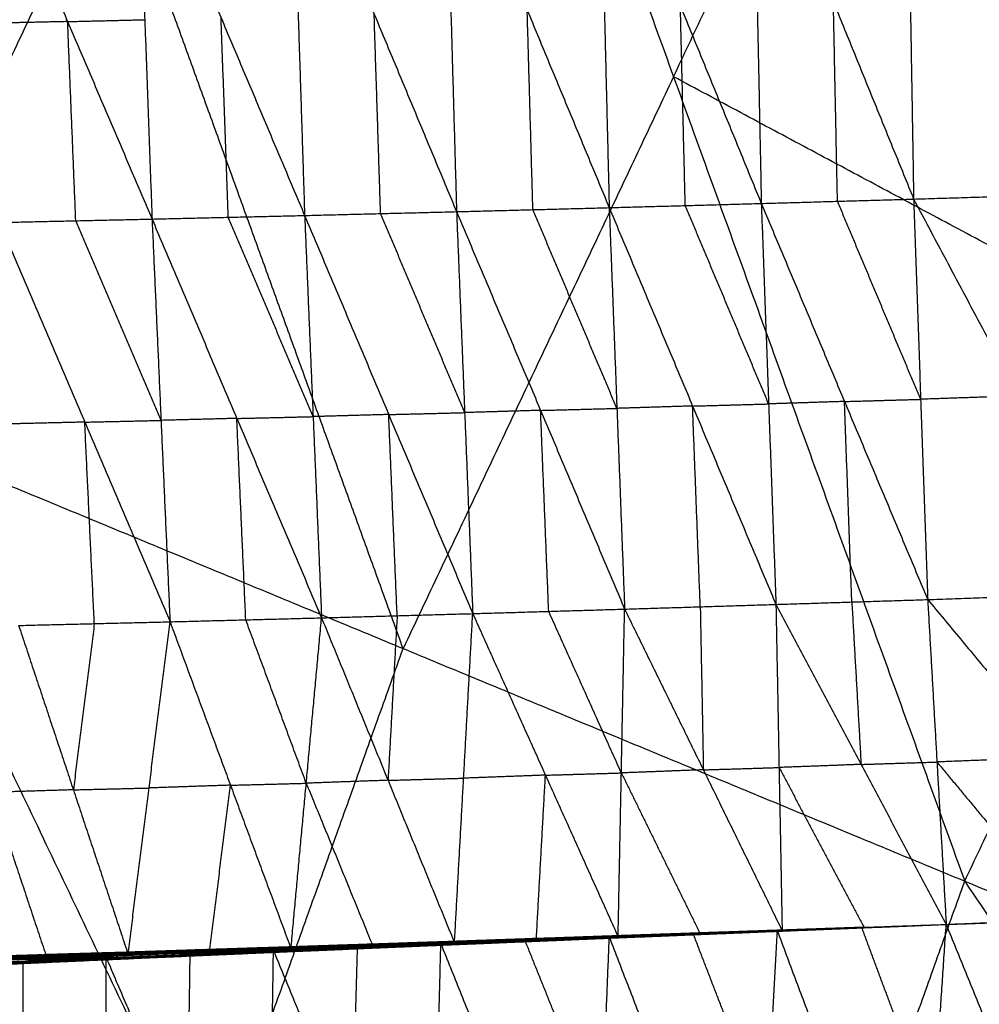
# Model space of a CAD drawing. Header units: millimetres. Extents: x -106 to 110, y -96 to 120.
# Tile 265 of 656: x -65.9 to -60.36, y 37.03 to 42.72. Entities that reach past the tile are written whole.
import ezdxf

# ---------------------------------------------------------------- set-up
doc = ezdxf.new("R2010")
doc.units = ezdxf.units.MM
doc.header["$MEASUREMENT"] = 0
doc.layers.add('Default', color=7, linetype='Continuous', true_color=0x000000)

msp = doc.modelspace()

# ---------------------------------------------------------------- linework, layer by layer
at = {"layer": 'Default'}
for points in [[(-66.9245, 40.4299, 4.6759), (-65.3635, 43.7304, 4.6759), (-63.8025, 47.0309, 4.6759)], [(-63.8025, 47.0309, 4.6759), (-62.1213, 42.3874, 4.4319), (-60.4401, 37.744, 4.1879)], [(-62.1213, 42.3874, 4.4319), (-61.4144, 43.882, 4.4319), (-60.7075, 45.3766, 4.4319)], [(-61.6619, 43.9589, -2.1747), (-61.6381, 42.8075, -1.992), (-61.6144, 41.6561, -1.8092)], [(-61.6619, 43.9589, -2.1747), (-61.1984, 42.8201, -2.0229), (-60.735, 41.6813, -1.8712)], [(-60.7739, 43.9833, -2.2419), (-60.7544, 42.8323, -2.0565), (-60.735, 41.6813, -1.8712)], [(-60.7739, 43.9833, -2.2419), (-60.2031, 42.8495, -2.0936), (-59.6323, 41.7157, -1.9454)], [(-64.3252, 43.8893, -1.9438), (-64.288, 42.738, -1.7682), (-64.2509, 41.5867, -1.5926)], [(-64.3252, 43.8893, -1.9438), (-63.8495, 42.749, -1.8077), (-63.3737, 41.6086, -1.6716)], [(-63.4393, 43.9118, -2.0276), (-63.4065, 42.7602, -1.8496), (-63.3737, 41.6086, -1.6716)], [(-63.4393, 43.9118, -2.0276), (-62.9659, 42.7718, -1.8855), (-62.4925, 41.6318, -1.7435)], [(-62.549, 43.9351, -2.1041), (-62.5208, 42.7834, -1.9238), (-62.4925, 41.6318, -1.7435)], [(-62.549, 43.9351, -2.1041), (-62.0817, 42.7956, -1.9567), (-61.6144, 41.6561, -1.8092)], [(-66.1061, 43.8455, -1.7434), (-65.619, 42.7058, -1.6236), (-65.1319, 41.5661, -1.5037)], [(-65.2158, 43.8674, -1.8496), (-65.1738, 42.7168, -1.6767), (-65.1319, 41.5661, -1.5037)], [(-65.2158, 43.8674, -1.8496), (-64.7333, 42.7271, -1.7211), (-64.2509, 41.5867, -1.5926)], [(-63.6823, 39.087, 4.4319), (-64.5229, 41.4087, 4.5539), (-65.3635, 43.7304, 4.6759)], [(-60.4401, 37.744, 4.1879), (-59.0263, 40.7331, 4.1879), (-57.6126, 43.7223, 4.1879)], [(-61.1747, 41.6687, -1.8402), (-61.1865, 42.2444, -1.9316), (-61.1984, 42.8201, -2.0229)], [(-63.8123, 41.5977, -1.6321), (-63.8309, 42.1733, -1.7199), (-63.8495, 42.749, -1.8077)], [(-62.9331, 41.6202, -1.7075), (-62.9495, 42.196, -1.7965), (-62.9659, 42.7718, -1.8855)], [(-62.0534, 41.6439, -1.7763), (-62.0676, 42.2198, -1.8665), (-62.0817, 42.7956, -1.9567)], [(-65.619, 42.7058, -1.6236), (-65.8391, 42.7008, -1.5986), (-66.0593, 42.6959, -1.5736)], [(-65.619, 42.7058, -1.6236), (-65.3964, 42.7113, -1.6501), (-65.1738, 42.7168, -1.6767)], [(-65.5721, 41.5562, -1.4537), (-65.5956, 42.131, -1.5386), (-65.619, 42.7058, -1.6236)], [(-64.6914, 41.5764, -1.5481), (-64.7123, 42.1517, -1.6346), (-64.7333, 42.7271, -1.7211)], [(-62.1213, 42.3874, 4.4319), (-62.9018, 40.7372, 4.4319), (-63.6823, 39.087, 4.4319)], [(-59.0263, 40.7331, 4.1879), (-60.5738, 41.5603, 4.3099), (-62.1213, 42.3874, 4.4319)], [(-61.6144, 41.6561, -1.8092), (-61.1747, 41.6687, -1.8402), (-60.735, 41.6813, -1.8712)], [(-60.6945, 40.5254, -1.3774), (-60.9346, 41.097, -1.6088), (-61.1747, 41.6687, -1.8402)], [(-60.735, 41.6813, -1.8712), (-60.1836, 41.6985, -1.9083), (-59.6323, 41.7157, -1.9454)], [(-60.735, 41.6813, -1.8712), (-60.6945, 40.5254, -1.3774), (-60.654, 39.3695, -0.8837)], [(-60.735, 41.6813, -1.8712), (-60.1299, 40.5449, -1.4123), (-59.5249, 39.4086, -0.9535)], [(-64.2509, 41.5867, -1.5926), (-63.8123, 41.5977, -1.6321), (-63.3737, 41.6086, -1.6716)], [(-63.3737, 41.6086, -1.6716), (-62.9331, 41.6202, -1.7075), (-62.4925, 41.6318, -1.7435)], [(-63.3737, 41.6086, -1.6716), (-63.327, 40.4485, -1.1819), (-63.2803, 39.2884, -0.6922)], [(-63.3737, 41.6086, -1.6716), (-62.8887, 40.4615, -1.2167), (-62.4036, 39.3144, -0.7618)], [(-62.4481, 40.4731, -1.2526), (-62.6906, 41.0467, -1.4801), (-62.9331, 41.6202, -1.7075)], [(-62.4925, 41.6318, -1.7435), (-62.0534, 41.6439, -1.7763), (-61.6144, 41.6561, -1.8092)], [(-62.4925, 41.6318, -1.7435), (-62.4481, 40.4731, -1.2526), (-62.4036, 39.3144, -0.7618)], [(-62.4925, 41.6318, -1.7435), (-62.0112, 40.4866, -1.2843), (-61.53, 39.3415, -0.8251)], [(-61.5722, 40.4988, -1.3172), (-61.8128, 41.0714, -1.5468), (-62.0534, 41.6439, -1.7763)], [(-61.6144, 41.6561, -1.8092), (-61.5722, 40.4988, -1.3172), (-61.53, 39.3415, -0.8251)], [(-61.6144, 41.6561, -1.8092), (-61.1342, 40.5128, -1.3465), (-60.654, 39.3695, -0.8837)], [(-66.0124, 41.5463, -1.4037), (-65.5721, 41.5562, -1.4537), (-65.1319, 41.5661, -1.5037)], [(-65.08, 40.4037, -1.0172), (-65.3261, 40.9799, -1.2355), (-65.5721, 41.5562, -1.4537)], [(-65.1319, 41.5661, -1.5037), (-64.6914, 41.5764, -1.5481), (-64.2509, 41.5867, -1.5926)], [(-65.1319, 41.5661, -1.5037), (-65.08, 40.4037, -1.0172), (-65.0281, 39.2412, -0.5307)], [(-65.1319, 41.5661, -1.5037), (-64.6425, 40.4151, -1.0597), (-64.1531, 39.264, -0.6158)], [(-64.202, 40.4254, -1.1042), (-64.4467, 41.0009, -1.3262), (-64.6914, 41.5764, -1.5481)], [(-64.2509, 41.5867, -1.5926), (-64.202, 40.4254, -1.1042), (-64.1531, 39.264, -0.6158)], [(-64.2509, 41.5867, -1.5926), (-63.7656, 40.4376, -1.1424), (-63.2803, 39.2884, -0.6922)], [(-63.327, 40.4485, -1.1819), (-63.5696, 41.0231, -1.407), (-63.8123, 41.5977, -1.6321)], [(-66.0124, 41.5463, -1.4037), (-65.5203, 40.3938, -0.9672), (-65.0281, 39.2412, -0.5307)], [(-61.1342, 40.5128, -1.3465), (-60.9143, 40.5191, -1.3619), (-60.6945, 40.5254, -1.3774)], [(-60.1299, 40.5449, -1.4123), (-60.4122, 40.5352, -1.3949), (-60.6945, 40.5254, -1.3774)], [(-62.8887, 40.4615, -1.2167), (-62.6684, 40.4673, -1.2347), (-62.4481, 40.4731, -1.2526)], [(-62.0112, 40.4866, -1.2843), (-62.2297, 40.4799, -1.2684), (-62.4481, 40.4731, -1.2526)], [(-62.0112, 40.4866, -1.2843), (-61.7917, 40.4927, -1.3007), (-61.5722, 40.4988, -1.3172)], [(-61.9668, 39.3279, -0.7934), (-61.989, 39.9073, -1.0388), (-62.0112, 40.4866, -1.2843)], [(-61.1342, 40.5128, -1.3465), (-61.3532, 40.5058, -1.3318), (-61.5722, 40.4988, -1.3172)], [(-61.092, 39.3555, -0.8544), (-61.1131, 39.9341, -1.1004), (-61.1342, 40.5128, -1.3465)], [(-66.9245, 40.4299, 4.6759), (-64.7963, 35.9736, 4.4319), (-62.668, 31.5173, 4.1879)], [(-66.9245, 40.4299, 4.6759), (-63.6823, 39.087, 4.4319), (-60.4401, 37.744, 4.1879)], [(-64.6425, 40.4151, -1.0597), (-64.8612, 40.4094, -1.0385), (-65.08, 40.4037, -1.0172)], [(-64.6425, 40.4151, -1.0597), (-64.4222, 40.4202, -1.082), (-64.202, 40.4254, -1.1042)], [(-64.5906, 39.2526, -0.5732), (-64.6166, 39.8338, -0.8165), (-64.6425, 40.4151, -1.0597)], [(-63.7656, 40.4376, -1.1424), (-63.9838, 40.4315, -1.1233), (-64.202, 40.4254, -1.1042)], [(-63.7656, 40.4376, -1.1424), (-63.5463, 40.443, -1.1622), (-63.327, 40.4485, -1.1819)], [(-63.7167, 39.2762, -0.654), (-63.7411, 39.8569, -0.8982), (-63.7656, 40.4376, -1.1424)], [(-62.8887, 40.4615, -1.2167), (-63.1078, 40.455, -1.1993), (-63.327, 40.4485, -1.1819)], [(-62.8419, 39.3014, -0.727), (-62.8653, 39.8815, -0.9719), (-62.8887, 40.4615, -1.2167)], [(-65.5203, 40.3938, -0.9672), (-65.7387, 40.3885, -0.9436), (-65.9571, 40.3832, -0.9199)], [(-65.5203, 40.3938, -0.9672), (-65.3001, 40.3987, -0.9922), (-65.08, 40.4037, -1.0172)], [(-65.465, 39.2306, -0.4835), (-65.4926, 39.8122, -0.7253), (-65.5203, 40.3938, -0.9672)], [(-60.654, 39.3695, -0.8837), (-60.0894, 39.389, -0.9186), (-59.5249, 39.4086, -0.9535)], [(-62.4036, 39.3144, -0.7618), (-61.9668, 39.3279, -0.7934), (-61.53, 39.3415, -0.8251)], [(-61.53, 39.3415, -0.8251), (-61.092, 39.3555, -0.8544), (-60.654, 39.3695, -0.8837)], [(-61.53, 39.3415, -0.8251), (-61.5121, 38.4, -0.0768), (-61.4942, 37.4586, 0.6714)], [(-61.53, 39.3415, -0.8251), (-61.0385, 38.4178, -0.1078), (-60.547, 37.4941, 0.6095)], [(-61.092, 39.3555, -0.8544), (-61.0652, 38.8866, -0.4811), (-61.0385, 38.4178, -0.1078)], [(-60.654, 39.3695, -0.8837), (-60.6005, 38.4318, -0.1371), (-60.547, 37.4941, 0.6095)], [(-60.654, 39.3695, -0.8837), (-59.8972, 38.4594, -0.1772), (-59.1404, 37.5494, 0.5292)], [(-64.1531, 39.264, -0.6158), (-63.7167, 39.2762, -0.654), (-63.2803, 39.2884, -0.6922)], [(-63.7167, 39.2762, -0.654), (-63.743, 38.8012, -0.2774), (-63.7694, 38.3261, 0.0992)], [(-63.3856, 37.3882, 0.8141), (-63.333, 38.3383, 0.0609), (-63.2803, 39.2884, -0.6922)], [(-63.2803, 39.2884, -0.6922), (-62.8419, 39.3014, -0.727), (-62.4036, 39.3144, -0.7618)], [(-63.2803, 39.2884, -0.6922), (-62.8607, 38.3558, 0.0236), (-62.4411, 37.4231, 0.7394)], [(-62.4224, 38.3687, -0.0112), (-62.6322, 38.8351, -0.3691), (-62.8419, 39.3014, -0.727)], [(-62.4411, 37.4231, 0.7394), (-62.4224, 38.3687, -0.0112), (-62.4036, 39.3144, -0.7618)], [(-62.4036, 39.3144, -0.7618), (-61.9489, 38.3865, -0.0452), (-61.4942, 37.4586, 0.6714)], [(-61.9668, 39.3279, -0.7934), (-61.9579, 38.8572, -0.4193), (-61.9489, 38.3865, -0.0452)], [(-65.9019, 39.22, -0.4362), (-65.465, 39.2306, -0.4835), (-65.0281, 39.2412, -0.5307)], [(-65.9019, 39.22, -0.4362), (-65.586, 38.2712, 0.2746), (-65.2701, 37.3224, 0.9855)], [(-65.465, 39.2306, -0.4835), (-65.5255, 38.7509, -0.1044), (-65.586, 38.2712, 0.2746)], [(-65.2701, 37.3224, 0.9855), (-65.1491, 38.2818, 0.2274), (-65.0281, 39.2412, -0.5307)], [(-65.0281, 39.2412, -0.5307), (-64.5906, 39.2526, -0.5732), (-64.1531, 39.264, -0.6158)], [(-65.0281, 39.2412, -0.5307), (-64.679, 38.2978, 0.1827), (-64.3298, 37.3545, 0.8961)], [(-64.2415, 38.3092, 0.1401), (-64.416, 38.7809, -0.2165), (-64.5906, 39.2526, -0.5732)], [(-64.3298, 37.3545, 0.8961), (-64.2415, 38.3092, 0.1401), (-64.1531, 39.264, -0.6158)], [(-64.1531, 39.264, -0.6158), (-63.7694, 38.3261, 0.0992), (-63.3856, 37.3882, 0.8141)], [(-64.7963, 35.9736, 4.4319), (-64.2393, 37.5303, 4.4319), (-63.6823, 39.087, 4.4319)], [(-61.0385, 38.4178, -0.1078), (-60.8195, 38.4248, -0.1224), (-60.6005, 38.4318, -0.1371)], [(-59.8972, 38.4594, -0.1772), (-60.2488, 38.4456, -0.1572), (-60.6005, 38.4318, -0.1371)], [(-60.6005, 38.4318, -0.1371), (-60.2221, 37.9768, 0.2161), (-59.8437, 37.5217, 0.5694)], [(-62.8607, 38.3558, 0.0236), (-62.6415, 38.3622, 0.0062), (-62.4224, 38.3687, -0.0112)], [(-61.9489, 38.3865, -0.0452), (-62.1856, 38.3776, -0.0282), (-62.4224, 38.3687, -0.0112)], [(-62.4224, 38.3687, -0.0112), (-62.195, 37.9048, 0.3471), (-61.9677, 37.4408, 0.7054)], [(-61.9489, 38.3865, -0.0452), (-61.7305, 38.3932, -0.061), (-61.5121, 38.4, -0.0768)], [(-61.0385, 38.4178, -0.1078), (-61.2753, 38.4089, -0.0923), (-61.5121, 38.4, -0.0768)], [(-61.5121, 38.4, -0.0768), (-61.2663, 37.9382, 0.2818), (-61.0206, 37.4763, 0.6404)], [(-64.679, 38.2978, 0.1827), (-64.4602, 38.3035, 0.1614), (-64.2415, 38.3092, 0.1401)], [(-63.7694, 38.3261, 0.0992), (-64.0054, 38.3177, 0.1197), (-64.2415, 38.3092, 0.1401)], [(-64.2415, 38.3092, 0.1401), (-64.0496, 37.8403, 0.4976), (-63.8577, 37.3713, 0.8551)], [(-63.7694, 38.3261, 0.0992), (-63.5512, 38.3322, 0.0801), (-63.333, 38.3383, 0.0609)], [(-62.8607, 38.3558, 0.0236), (-63.0968, 38.347, 0.0423), (-63.333, 38.3383, 0.0609)], [(-62.9134, 37.4056, 0.7768), (-62.887, 37.8807, 0.4002), (-62.8607, 38.3558, 0.0236)], [(-65.586, 38.2712, 0.2746), (-65.8217, 38.2638, 0.2991), (-66.0573, 38.2563, 0.3236)], [(-66.0573, 38.2563, 0.3236), (-65.8994, 37.7819, 0.679), (-65.7415, 37.3075, 1.0344)], [(-65.586, 38.2712, 0.2746), (-65.3676, 38.2765, 0.251), (-65.1491, 38.2818, 0.2274)], [(-64.679, 38.2978, 0.1827), (-64.914, 38.2898, 0.205), (-65.1491, 38.2818, 0.2274)], [(-64.8, 37.3384, 0.9408), (-64.7395, 37.8181, 0.5617), (-64.679, 38.2978, 0.1827)], [(-62.668, 31.5173, 4.1879), (-61.5541, 34.6307, 4.1879), (-60.4401, 37.744, 4.1879)], [(-60.4401, 37.744, 4.1879), (-57.5352, 33.4115, 4.07), (-54.6303, 29.0791, 3.952)], [(-60.4401, 37.744, 4.1879), (-56.5601, 36.1368, 4.07), (-52.6801, 34.5297, 3.952)], [(-60.547, 37.4941, 0.6095), (-59.8437, 37.5217, 0.5694), (-59.1404, 37.5494, 0.5292)], [(-60.547, 37.4941, 0.6095), (-59.871, 37.5189, 0.5703), (-59.195, 37.5437, 0.5312)], [(-60.5469, 37.4944, 0.6097), (-59.8497, 37.5229, 0.5667), (-59.1525, 37.5514, 0.5237)], [(-60.5469, 37.4944, 0.6097), (-59.8554, 37.5224, 0.5633), (-59.1638, 37.5504, 0.517)], [(-60.5469, 37.4944, 0.6097), (-59.8437, 37.5219, 0.5694), (-59.1404, 37.5494, 0.5292)], [(-60.5469, 37.4944, 0.6097), (-59.8603, 37.5207, 0.5624), (-59.1737, 37.547, 0.5152)], [(-60.5469, 37.4944, 0.6097), (-59.8646, 37.5191, 0.5638), (-59.1822, 37.5438, 0.518)], [(-60.5469, 37.4944, 0.6097), (-59.871, 37.5191, 0.5704), (-59.195, 37.5437, 0.5312)], [(-60.5469, 37.4944, 0.6097), (-59.8681, 37.5185, 0.5674), (-59.1892, 37.5425, 0.525)], [(-62.516, 37.4141, 0.7366), (-62.019, 37.4358, 0.7048), (-61.5219, 37.4574, 0.673)], [(-62.4919, 37.4202, 0.743), (-62.0069, 37.4388, 0.708), (-61.5219, 37.4574, 0.673)], [(-62.4827, 37.4186, 0.7216), (-61.9989, 37.4376, 0.6895), (-61.515, 37.4566, 0.6573)], [(-62.4689, 37.424, 0.7197), (-61.9883, 37.4416, 0.6881), (-61.5077, 37.4591, 0.6564)], [(-62.4689, 37.424, 0.7197), (-61.9919, 37.4403, 0.6885), (-61.515, 37.4566, 0.6573)], [(-62.4572, 37.4284, 0.7225), (-61.9795, 37.4447, 0.6906), (-61.5018, 37.4611, 0.6587)], [(-62.4572, 37.4284, 0.7225), (-61.9824, 37.4438, 0.6895), (-61.5077, 37.4591, 0.6564)], [(-62.4478, 37.4282, 0.7308), (-61.9748, 37.4446, 0.6948), (-61.5018, 37.4611, 0.6587)], [(-62.4478, 37.4282, 0.7308), (-61.9725, 37.4445, 0.6977), (-61.4972, 37.4609, 0.6646)], [(-62.4411, 37.4231, 0.7394), (-61.9692, 37.442, 0.702), (-61.4972, 37.4609, 0.6646)], [(-62.4411, 37.4231, 0.7394), (-61.9677, 37.4408, 0.7054), (-61.4942, 37.4586, 0.6714)], [(-62.019, 37.4358, 0.7048), (-61.7731, 37.4459, 0.6875), (-61.5273, 37.456, 0.6702)], [(-61.9919, 37.4403, 0.6885), (-61.7516, 37.4491, 0.6727), (-61.5113, 37.4579, 0.6569)], [(-61.5113, 37.4579, 0.6569), (-61.7498, 37.4497, 0.6725), (-61.9883, 37.4416, 0.6881)], [(-61.9824, 37.4438, 0.6895), (-61.7436, 37.4519, 0.6735), (-61.5047, 37.4601, 0.6576)], [(-61.5047, 37.4601, 0.6576), (-61.7421, 37.4524, 0.6741), (-61.9795, 37.4447, 0.6906)], [(-61.9748, 37.4446, 0.6948), (-61.7371, 37.4528, 0.6782), (-61.4995, 37.461, 0.6617)], [(-61.4995, 37.461, 0.6617), (-61.736, 37.4528, 0.6797), (-61.9725, 37.4445, 0.6977)], [(-61.9692, 37.442, 0.702), (-61.7324, 37.4508, 0.685), (-61.4957, 37.4597, 0.668)], [(-61.6408, 35.216, -1.2978), (-61.5813, 36.3367, -0.3124), (-61.5219, 37.4574, 0.673)], [(-61.5327, 37.4545, 0.6674), (-61.0398, 37.4743, 0.6385), (-60.547, 37.4941, 0.6095)], [(-61.5327, 37.4545, 0.6674), (-61.5273, 37.456, 0.6702), (-61.5219, 37.4574, 0.673)], [(-61.035, 37.4745, 0.6352), (-61.2815, 37.4646, 0.6496), (-61.5279, 37.4547, 0.6641)], [(-61.5273, 37.456, 0.6702), (-61.2808, 37.4659, 0.6558), (-61.0344, 37.4758, 0.6413)], [(-61.0398, 37.4743, 0.6385), (-61.2835, 37.4651, 0.6543), (-61.5273, 37.456, 0.6702)], [(-61.5231, 37.4549, 0.6608), (-61.035, 37.4745, 0.6352), (-60.547, 37.4941, 0.6095)], [(-61.5231, 37.4549, 0.6608), (-61.519, 37.4557, 0.6591), (-61.515, 37.4566, 0.6573)], [(-61.5219, 37.4574, 0.673), (-61.0344, 37.4758, 0.6413), (-60.547, 37.4941, 0.6095)], [(-61.5219, 37.4574, 0.673), (-61.1095, 36.352, -0.3397), (-60.6972, 35.2466, -1.3525)], [(-61.031, 37.4753, 0.6334), (-61.275, 37.4655, 0.6462), (-61.519, 37.4557, 0.6591)], [(-61.515, 37.4566, 0.6573), (-61.031, 37.4753, 0.6334), (-60.547, 37.4941, 0.6095)], [(-61.515, 37.4566, 0.6573), (-61.5113, 37.4579, 0.6569), (-61.5077, 37.4591, 0.6564)], [(-61.0273, 37.4766, 0.633), (-61.2693, 37.4672, 0.6449), (-61.5113, 37.4579, 0.6569)], [(-61.5077, 37.4591, 0.6564), (-61.0273, 37.4766, 0.633), (-60.547, 37.4941, 0.6095)], [(-61.5077, 37.4591, 0.6564), (-61.5047, 37.4601, 0.6576), (-61.5018, 37.4611, 0.6587)], [(-61.0244, 37.4776, 0.6341), (-61.2645, 37.4688, 0.6458), (-61.5047, 37.4601, 0.6576)], [(-61.5018, 37.4611, 0.6587), (-61.0244, 37.4776, 0.6341), (-60.547, 37.4941, 0.6095)], [(-61.5018, 37.4611, 0.6587), (-61.4995, 37.461, 0.6617), (-61.4972, 37.4609, 0.6646)], [(-61.0221, 37.4775, 0.6371), (-61.2608, 37.4692, 0.6494), (-61.4995, 37.461, 0.6617)], [(-61.4972, 37.4609, 0.6646), (-61.0221, 37.4775, 0.6371), (-60.547, 37.4941, 0.6095)], [(-61.4972, 37.4609, 0.6646), (-61.4957, 37.4597, 0.668), (-61.4942, 37.4586, 0.6714)], [(-61.4957, 37.4597, 0.668), (-61.2589, 37.4686, 0.6525), (-61.0221, 37.4775, 0.6371)], [(-61.0206, 37.4763, 0.6404), (-61.2582, 37.468, 0.6542), (-61.4957, 37.4597, 0.668)], [(-61.4942, 37.4586, 0.6714), (-61.0206, 37.4763, 0.6404), (-60.547, 37.4941, 0.6095)], [(-61.0398, 37.4743, 0.6385), (-61.0374, 37.4744, 0.6368), (-61.035, 37.4745, 0.6352)], [(-61.035, 37.4745, 0.6352), (-61.033, 37.4749, 0.6343), (-61.031, 37.4753, 0.6334)], [(-60.6221, 36.3704, -0.3715), (-60.8282, 36.9231, 0.1349), (-61.0344, 37.4758, 0.6413)], [(-61.031, 37.4753, 0.6334), (-61.0292, 37.476, 0.6332), (-61.0273, 37.4766, 0.633)], [(-61.0273, 37.4766, 0.633), (-61.0258, 37.4771, 0.6335), (-61.0244, 37.4776, 0.6341)], [(-61.0244, 37.4776, 0.6341), (-61.0232, 37.4775, 0.6356), (-61.0221, 37.4775, 0.6371)], [(-60.6972, 35.2466, -1.3525), (-60.6221, 36.3704, -0.3715), (-60.547, 37.4941, 0.6095)], [(-60.547, 37.4941, 0.6095), (-60.0962, 36.3869, -0.3996), (-59.6455, 35.2797, -1.4087)], [(-63.4973, 37.3732, 0.8156), (-62.9946, 37.3967, 0.7793), (-62.4919, 37.4202, 0.743)], [(-63.4973, 37.3732, 0.8156), (-63.0067, 37.3936, 0.7761), (-62.516, 37.4141, 0.7366)], [(-63.4807, 37.3775, 0.8179), (-63.2293, 37.3893, 0.7998), (-62.978, 37.401, 0.7816)], [(-63.4705, 37.3744, 0.8045), (-62.9843, 37.3946, 0.7656), (-62.4981, 37.4148, 0.7268)], [(-63.4705, 37.3744, 0.8045), (-62.9933, 37.3942, 0.7705), (-62.516, 37.4141, 0.7366)], [(-63.4641, 37.3819, 0.8202), (-62.978, 37.401, 0.7816), (-62.4919, 37.4202, 0.743)], [(-63.4476, 37.3803, 0.7983), (-62.9652, 37.3994, 0.76), (-62.4827, 37.4186, 0.7216)], [(-63.4476, 37.3803, 0.7983), (-62.9728, 37.3975, 0.7626), (-62.4981, 37.4148, 0.7268)], [(-62.9548, 37.4037, 0.7585), (-63.196, 37.3941, 0.7777), (-63.4372, 37.3845, 0.7969)], [(-63.4269, 37.3887, 0.7955), (-62.9479, 37.4064, 0.7576), (-62.4689, 37.424, 0.7197)], [(-63.4269, 37.3887, 0.7955), (-62.9548, 37.4037, 0.7585), (-62.4827, 37.4186, 0.7216)], [(-62.9392, 37.4098, 0.7587), (-63.1787, 37.401, 0.7776), (-63.4182, 37.3922, 0.7966)], [(-63.4095, 37.3956, 0.7976), (-62.9333, 37.412, 0.7601), (-62.4572, 37.4284, 0.7225)], [(-63.4095, 37.3956, 0.7976), (-62.9392, 37.4098, 0.7587), (-62.4689, 37.424, 0.7197)], [(-62.9264, 37.412, 0.7644), (-63.1644, 37.4038, 0.7832), (-63.4025, 37.3956, 0.802)], [(-63.3956, 37.3957, 0.8063), (-62.9264, 37.412, 0.7644), (-62.4572, 37.4284, 0.7225)], [(-63.3956, 37.3957, 0.8063), (-62.9217, 37.4119, 0.7685), (-62.4478, 37.4282, 0.7308)], [(-63.3956, 37.3957, 0.8063), (-62.9183, 37.4094, 0.7729), (-62.4411, 37.4231, 0.7394)], [(-62.9134, 37.4056, 0.7768), (-63.152, 37.3988, 0.7935), (-63.3906, 37.3919, 0.8102)], [(-63.3856, 37.3882, 0.8141), (-62.9134, 37.4056, 0.7768), (-62.4411, 37.4231, 0.7394)], [(-62.9946, 37.3967, 0.7793), (-62.7493, 37.4069, 0.7595), (-62.504, 37.4171, 0.7398)], [(-62.9933, 37.3942, 0.7705), (-62.7502, 37.4043, 0.7511), (-62.5071, 37.4145, 0.7317)], [(-62.5071, 37.4145, 0.7317), (-62.7457, 37.4045, 0.7487), (-62.9843, 37.3946, 0.7656)], [(-62.5368, 36.3023, -0.2476), (-62.7574, 36.8517, 0.267), (-62.978, 37.401, 0.7816)], [(-62.9728, 37.3975, 0.7626), (-62.7316, 37.4071, 0.7434), (-62.4904, 37.4167, 0.7242)], [(-62.4904, 37.4167, 0.7242), (-62.7278, 37.4081, 0.7421), (-62.9652, 37.3994, 0.76)], [(-62.9652, 37.3994, 0.76), (-62.96, 37.4015, 0.7592), (-62.9548, 37.4037, 0.7585)], [(-62.9548, 37.4037, 0.7585), (-62.7153, 37.4125, 0.7396), (-62.4758, 37.4213, 0.7206)], [(-62.4758, 37.4213, 0.7206), (-62.7118, 37.4138, 0.7391), (-62.9479, 37.4064, 0.7576)], [(-62.9479, 37.4064, 0.7576), (-62.9435, 37.4081, 0.7581), (-62.9392, 37.4098, 0.7587)], [(-62.9392, 37.4098, 0.7587), (-62.7011, 37.418, 0.7399), (-62.463, 37.4262, 0.7211)], [(-62.463, 37.4262, 0.7211), (-62.6982, 37.4191, 0.7406), (-62.9333, 37.412, 0.7601)], [(-62.9333, 37.412, 0.7601), (-62.9298, 37.412, 0.7622), (-62.9264, 37.412, 0.7644)], [(-62.9264, 37.412, 0.7644), (-62.6894, 37.4202, 0.7455), (-62.4525, 37.4283, 0.7267)], [(-62.4525, 37.4283, 0.7267), (-62.6871, 37.4201, 0.7476), (-62.9217, 37.4119, 0.7685)], [(-62.9183, 37.4094, 0.7729), (-62.92, 37.4107, 0.7707), (-62.9217, 37.4119, 0.7685)], [(-62.4445, 37.4256, 0.7351), (-62.6814, 37.4175, 0.754), (-62.9183, 37.4094, 0.7729)], [(-62.9183, 37.4094, 0.7729), (-62.9159, 37.4075, 0.7748), (-62.9134, 37.4056, 0.7768)], [(-62.5817, 35.1844, -1.2381), (-62.5368, 36.3023, -0.2476), (-62.4919, 37.4202, 0.743)], [(-62.516, 37.4141, 0.7366), (-62.0243, 37.4343, 0.702), (-61.5327, 37.4545, 0.6674)], [(-62.516, 37.4141, 0.7366), (-62.504, 37.4171, 0.7398), (-62.4919, 37.4202, 0.743)], [(-62.516, 37.4141, 0.7366), (-62.5071, 37.4145, 0.7317), (-62.4981, 37.4148, 0.7268)], [(-62.0154, 37.4346, 0.6971), (-62.2612, 37.4245, 0.7144), (-62.5071, 37.4145, 0.7317)], [(-62.504, 37.4171, 0.7398), (-62.2554, 37.428, 0.7239), (-62.0069, 37.4388, 0.708)], [(-62.019, 37.4358, 0.7048), (-62.2615, 37.4265, 0.7223), (-62.504, 37.4171, 0.7398)], [(-62.4981, 37.4148, 0.7268), (-62.0106, 37.4348, 0.6938), (-61.5231, 37.4549, 0.6608)], [(-62.4981, 37.4148, 0.7268), (-62.0154, 37.4346, 0.6971), (-61.5327, 37.4545, 0.6674)], [(-62.4981, 37.4148, 0.7268), (-62.4904, 37.4167, 0.7242), (-62.4827, 37.4186, 0.7216)], [(-62.4919, 37.4202, 0.743), (-62.0664, 36.3181, -0.2774), (-61.6408, 35.216, -1.2978)], [(-62.0029, 37.4367, 0.6912), (-62.2467, 37.4267, 0.7077), (-62.4904, 37.4167, 0.7242)], [(-62.4827, 37.4186, 0.7216), (-62.0029, 37.4367, 0.6912), (-61.5231, 37.4549, 0.6608)], [(-62.4827, 37.4186, 0.7216), (-62.4758, 37.4213, 0.7206), (-62.4689, 37.424, 0.7197)], [(-61.9919, 37.4403, 0.6885), (-62.2339, 37.4308, 0.7046), (-62.4758, 37.4213, 0.7206)], [(-62.4689, 37.424, 0.7197), (-62.463, 37.4262, 0.7211), (-62.4572, 37.4284, 0.7225)], [(-61.9824, 37.4438, 0.6895), (-62.2227, 37.435, 0.7053), (-62.463, 37.4262, 0.7211)], [(-62.4572, 37.4284, 0.7225), (-62.4525, 37.4283, 0.7267), (-62.4478, 37.4282, 0.7308)], [(-61.9748, 37.4446, 0.6948), (-62.2136, 37.4365, 0.7107), (-62.4525, 37.4283, 0.7267)], [(-62.4478, 37.4282, 0.7308), (-62.4445, 37.4256, 0.7351), (-62.4411, 37.4231, 0.7394)], [(-62.4445, 37.4256, 0.7351), (-62.2085, 37.4351, 0.7164), (-61.9725, 37.4445, 0.6977)], [(-61.9692, 37.442, 0.702), (-62.2068, 37.4338, 0.7186), (-62.4445, 37.4256, 0.7351)], [(-62.0243, 37.4343, 0.702), (-62.0217, 37.435, 0.7034), (-62.019, 37.4358, 0.7048)], [(-62.0243, 37.4343, 0.702), (-62.0199, 37.4345, 0.6996), (-62.0154, 37.4346, 0.6971)], [(-62.0154, 37.4346, 0.6971), (-61.7716, 37.4447, 0.6806), (-61.5279, 37.4547, 0.6641)], [(-61.5279, 37.4547, 0.6641), (-61.7692, 37.4447, 0.6789), (-62.0106, 37.4348, 0.6938)], [(-62.0106, 37.4348, 0.6938), (-62.0068, 37.4358, 0.6925), (-62.0029, 37.4367, 0.6912)], [(-61.5813, 36.3367, -0.3124), (-61.7941, 36.8878, 0.1978), (-62.0069, 37.4388, 0.708)], [(-62.0029, 37.4367, 0.6912), (-61.761, 37.4462, 0.6751), (-61.519, 37.4557, 0.6591)], [(-61.519, 37.4557, 0.6591), (-61.7589, 37.4467, 0.6743), (-61.9989, 37.4376, 0.6895)], [(-61.9989, 37.4376, 0.6895), (-61.9954, 37.439, 0.689), (-61.9919, 37.4403, 0.6885)], [(-61.9883, 37.4416, 0.6881), (-61.9854, 37.4427, 0.6888), (-61.9824, 37.4438, 0.6895)], [(-61.9795, 37.4447, 0.6906), (-61.9771, 37.4447, 0.6927), (-61.9748, 37.4446, 0.6948)], [(-61.9677, 37.4408, 0.7054), (-61.9684, 37.4414, 0.7037), (-61.9692, 37.442, 0.702)], [(-61.5327, 37.4545, 0.6674), (-61.5279, 37.4547, 0.6641), (-61.5231, 37.4549, 0.6608)], [(-65.4514, 37.2884, 0.9976), (-64.9411, 37.3155, 0.9512), (-64.4308, 37.3426, 0.9047)], [(-65.3963, 37.302, 0.9971), (-64.9136, 37.3223, 0.9509), (-64.4308, 37.3426, 0.9047)], [(-65.3357, 37.3188, 0.9717), (-64.859, 37.3362, 0.9261), (-64.3824, 37.3536, 0.8805)], [(-64.845, 37.3427, 0.9261), (-65.0834, 37.334, 0.9489), (-65.3217, 37.3253, 0.9717)], [(-65.3077, 37.3319, 0.9717), (-64.8338, 37.3476, 0.9266), (-64.36, 37.3633, 0.8815)], [(-65.3077, 37.3319, 0.9717), (-64.845, 37.3427, 0.9261), (-64.3824, 37.3536, 0.8805)], [(-64.8227, 37.3485, 0.9308), (-65.0596, 37.3406, 0.9533), (-65.2966, 37.3328, 0.9759)], [(-65.2855, 37.3337, 0.9801), (-64.8138, 37.3488, 0.935), (-64.3422, 37.364, 0.8899)], [(-65.2855, 37.3337, 0.9801), (-64.8227, 37.3485, 0.9308), (-64.36, 37.3633, 0.8815)], [(-65.2778, 37.328, 0.9828), (-65.0458, 37.3384, 0.9589), (-64.8138, 37.3488, 0.935)], [(-64.8062, 37.3432, 0.9377), (-65.042, 37.3356, 0.9602), (-65.2778, 37.328, 0.9828)], [(-65.2701, 37.3224, 0.9855), (-64.8062, 37.3432, 0.9377), (-64.3422, 37.364, 0.8899)], [(-65.2701, 37.3224, 0.9855), (-64.8, 37.3384, 0.9408), (-64.3298, 37.3545, 0.8961)], [(-64.8725, 37.3303, 0.9281), (-64.6342, 37.339, 0.9053), (-64.3959, 37.3477, 0.8825)], [(-64.3959, 37.3477, 0.8825), (-64.6274, 37.342, 0.9043), (-64.859, 37.3362, 0.9261)], [(-64.859, 37.3362, 0.9261), (-64.852, 37.3395, 0.9261), (-64.845, 37.3427, 0.9261)], [(-64.845, 37.3427, 0.9261), (-64.6081, 37.3506, 0.9036), (-64.3712, 37.3585, 0.881)], [(-64.3712, 37.3585, 0.881), (-64.6025, 37.353, 0.9038), (-64.8338, 37.3476, 0.9266)], [(-64.8338, 37.3476, 0.9266), (-64.8283, 37.348, 0.9287), (-64.8227, 37.3485, 0.9308)], [(-64.8227, 37.3485, 0.9308), (-64.5869, 37.3561, 0.9083), (-64.3511, 37.3637, 0.8857)], [(-64.3511, 37.3637, 0.8857), (-64.5824, 37.3562, 0.9103), (-64.8138, 37.3488, 0.935)], [(-64.8062, 37.3432, 0.9377), (-64.5711, 37.3512, 0.9153), (-64.336, 37.3592, 0.893)], [(-64.8, 37.3384, 0.9408), (-64.8031, 37.3408, 0.9392), (-64.8062, 37.3432, 0.9377)], [(-64.4745, 37.3314, 0.9029), (-63.9693, 37.3566, 0.8616), (-63.4641, 37.3819, 0.8202)], [(-64.4745, 37.3314, 0.9029), (-63.9859, 37.3523, 0.8593), (-63.4973, 37.3732, 0.8156)], [(-64.4745, 37.3314, 0.9029), (-64.4527, 37.337, 0.9038), (-64.4308, 37.3426, 0.9047)], [(-64.4638, 35.1175, -1.0974), (-64.4473, 36.23, -0.0964), (-64.4308, 37.3426, 0.9047)], [(-63.9683, 37.3533, 0.8534), (-64.2126, 37.3429, 0.8752), (-64.4569, 37.3324, 0.897)], [(-64.4527, 37.337, 0.9038), (-64.2, 37.3496, 0.8831), (-63.9474, 37.3622, 0.8624)], [(-63.9693, 37.3566, 0.8616), (-64.211, 37.3468, 0.8827), (-64.4527, 37.337, 0.9038)], [(-64.4393, 37.3335, 0.8911), (-63.9549, 37.3539, 0.8478), (-63.4705, 37.3744, 0.8045)], [(-64.4393, 37.3335, 0.8911), (-63.9683, 37.3533, 0.8534), (-63.4973, 37.3732, 0.8156)], [(-64.4308, 37.3426, 0.9047), (-63.9474, 37.3622, 0.8624), (-63.4641, 37.3819, 0.8202)], [(-64.4308, 37.3426, 0.9047), (-63.978, 36.2471, -0.1335), (-63.5252, 35.1515, -1.1716)], [(-63.9399, 37.3581, 0.8444), (-64.1821, 37.3479, 0.8661), (-64.4243, 37.3377, 0.8877)], [(-64.4093, 37.3418, 0.8844), (-63.9284, 37.3611, 0.8414), (-63.4476, 37.3803, 0.7983)], [(-64.4093, 37.3418, 0.8844), (-63.9399, 37.3581, 0.8444), (-63.4705, 37.3744, 0.8045)], [(-64.4093, 37.3418, 0.8844), (-64.3959, 37.3477, 0.8825), (-64.3824, 37.3536, 0.8805)], [(-63.915, 37.367, 0.8394), (-64.1554, 37.3573, 0.8609), (-64.3959, 37.3477, 0.8825)], [(-64.3824, 37.3536, 0.8805), (-63.9046, 37.3712, 0.838), (-63.4269, 37.3887, 0.7955)], [(-64.3824, 37.3536, 0.8805), (-63.915, 37.367, 0.8394), (-63.4476, 37.3803, 0.7983)], [(-64.3824, 37.3536, 0.8805), (-64.3712, 37.3585, 0.881), (-64.36, 37.3633, 0.8815)], [(-63.8934, 37.376, 0.8385), (-64.1323, 37.3673, 0.8598), (-64.3712, 37.3585, 0.881)], [(-64.36, 37.3633, 0.8815), (-63.8847, 37.3795, 0.8396), (-63.4095, 37.3956, 0.7976)], [(-64.36, 37.3633, 0.8815), (-63.8934, 37.376, 0.8385), (-63.4269, 37.3887, 0.7955)], [(-64.36, 37.3633, 0.8815), (-64.3511, 37.3637, 0.8857), (-64.3422, 37.364, 0.8899)], [(-63.8758, 37.3798, 0.8438), (-64.1134, 37.3717, 0.8647), (-64.3511, 37.3637, 0.8857)], [(-64.3422, 37.364, 0.8899), (-63.8689, 37.3798, 0.8481), (-63.3956, 37.3957, 0.8063)], [(-64.3422, 37.364, 0.8899), (-63.8758, 37.3798, 0.8438), (-63.4095, 37.3956, 0.7976)], [(-64.3422, 37.364, 0.8899), (-64.336, 37.3592, 0.893), (-64.3298, 37.3545, 0.8961)], [(-64.336, 37.3592, 0.893), (-64.1024, 37.3695, 0.8705), (-63.8689, 37.3798, 0.8481)], [(-63.8627, 37.3751, 0.8512), (-64.0993, 37.3671, 0.8721), (-64.336, 37.3592, 0.893)], [(-64.3298, 37.3545, 0.8961), (-63.8627, 37.3751, 0.8512), (-63.3956, 37.3957, 0.8063)], [(-64.3298, 37.3545, 0.8961), (-63.8577, 37.3713, 0.8551), (-63.3856, 37.3882, 0.8141)], [(-63.9859, 37.3523, 0.8593), (-63.9776, 37.3545, 0.8604), (-63.9693, 37.3566, 0.8616)], [(-63.9859, 37.3523, 0.8593), (-63.9771, 37.3528, 0.8563), (-63.9683, 37.3533, 0.8534)], [(-63.9474, 37.3622, 0.8624), (-63.9627, 36.8047, 0.3645), (-63.978, 36.2471, -0.1335)], [(-63.9693, 37.3566, 0.8616), (-63.725, 37.3671, 0.8397), (-63.4807, 37.3775, 0.8179)], [(-63.9683, 37.3533, 0.8534), (-63.7261, 37.3635, 0.8317), (-63.4839, 37.3738, 0.81)], [(-63.4839, 37.3738, 0.81), (-63.7194, 37.3638, 0.8289), (-63.9549, 37.3539, 0.8478)], [(-63.9549, 37.3539, 0.8478), (-63.9474, 37.356, 0.8461), (-63.9399, 37.3581, 0.8444)], [(-63.9399, 37.3581, 0.8444), (-63.6995, 37.3677, 0.8229), (-63.459, 37.3773, 0.8014)], [(-63.459, 37.3773, 0.8014), (-63.6937, 37.3692, 0.8214), (-63.9284, 37.3611, 0.8414)], [(-63.9284, 37.3611, 0.8414), (-63.9217, 37.364, 0.8404), (-63.915, 37.367, 0.8394)], [(-63.915, 37.367, 0.8394), (-63.6761, 37.3757, 0.8182), (-63.4372, 37.3845, 0.7969)], [(-63.4372, 37.3845, 0.7969), (-63.6709, 37.3778, 0.8175), (-63.9046, 37.3712, 0.838)], [(-63.9046, 37.3712, 0.838), (-63.899, 37.3736, 0.8383), (-63.8934, 37.376, 0.8385)], [(-63.8934, 37.376, 0.8385), (-63.6558, 37.3841, 0.8175), (-63.4182, 37.3922, 0.7966)], [(-63.4182, 37.3922, 0.7966), (-63.6514, 37.3858, 0.8181), (-63.8847, 37.3795, 0.8396)], [(-63.8847, 37.3795, 0.8396), (-63.8803, 37.3796, 0.8417), (-63.8758, 37.3798, 0.8438)], [(-63.8758, 37.3798, 0.8438), (-63.6392, 37.3877, 0.8229), (-63.4025, 37.3956, 0.802)], [(-63.4025, 37.3956, 0.802), (-63.6357, 37.3877, 0.825), (-63.8689, 37.3798, 0.8481)], [(-63.8627, 37.3751, 0.8512), (-63.6266, 37.3835, 0.8307), (-63.3906, 37.3919, 0.8102)], [(-63.8577, 37.3713, 0.8551), (-63.8602, 37.3732, 0.8531), (-63.8627, 37.3751, 0.8512)], [(-63.5252, 35.1515, -1.1716), (-63.4947, 36.2667, -0.1757), (-63.4641, 37.3819, 0.8202)], [(-63.4973, 37.3732, 0.8156), (-63.4807, 37.3775, 0.8179), (-63.4641, 37.3819, 0.8202)], [(-63.4973, 37.3732, 0.8156), (-63.4839, 37.3738, 0.81), (-63.4705, 37.3744, 0.8045)], [(-62.9933, 37.3942, 0.7705), (-63.2386, 37.384, 0.7903), (-63.4839, 37.3738, 0.81)], [(-62.9946, 37.3967, 0.7793), (-63.2377, 37.3871, 0.7986), (-63.4807, 37.3775, 0.8179)], [(-63.4705, 37.3744, 0.8045), (-63.459, 37.3773, 0.8014), (-63.4476, 37.3803, 0.7983)], [(-63.4641, 37.3819, 0.8202), (-63.0229, 36.2831, -0.2089), (-62.5817, 35.1844, -1.2381)], [(-62.9728, 37.3975, 0.7626), (-63.2159, 37.3874, 0.782), (-63.459, 37.3773, 0.8014)], [(-63.4476, 37.3803, 0.7983), (-63.4372, 37.3845, 0.7969), (-63.4269, 37.3887, 0.7955)], [(-63.4269, 37.3887, 0.7955), (-63.4182, 37.3922, 0.7966), (-63.4095, 37.3956, 0.7976)], [(-63.4095, 37.3956, 0.7976), (-63.4025, 37.3956, 0.802), (-63.3956, 37.3957, 0.8063)], [(-63.3956, 37.3957, 0.8063), (-63.3906, 37.3919, 0.8102), (-63.3856, 37.3882, 0.8141)], [(-63.0067, 37.3936, 0.7761), (-63.0007, 37.3952, 0.7777), (-62.9946, 37.3967, 0.7793)], [(-63.0067, 37.3936, 0.7761), (-63, 37.3939, 0.7733), (-62.9933, 37.3942, 0.7705)], [(-62.9843, 37.3946, 0.7656), (-62.9786, 37.3961, 0.7641), (-62.9728, 37.3975, 0.7626)], [(-66.4251, 37.2441, 1.0985), (-65.9107, 37.2731, 1.0478), (-65.3963, 37.302, 0.9971)], [(-66.4251, 37.2441, 1.0985), (-65.9382, 37.2662, 1.0481), (-65.4514, 37.2884, 0.9976)], [(-66.3726, 37.2495, 1.0823), (-65.8899, 37.2707, 1.0334), (-65.4071, 37.2918, 0.9844)], [(-66.3726, 37.2495, 1.0823), (-65.912, 37.269, 1.04), (-65.4514, 37.2884, 0.9976)], [(-66.357, 37.2599, 1.0976), (-65.8767, 37.281, 1.0474), (-65.3963, 37.302, 0.9971)], [(-66.328, 37.2644, 1.0732), (-65.8487, 37.2838, 1.025), (-65.3694, 37.3031, 0.9768)], [(-66.328, 37.2644, 1.0732), (-65.8676, 37.2781, 1.0288), (-65.4071, 37.2918, 0.9844)], [(-65.8289, 37.2939, 1.0218), (-66.0685, 37.2842, 1.0459), (-66.3082, 37.2745, 1.07)], [(-66.2884, 37.2846, 1.0668), (-65.812, 37.3017, 1.0193), (-65.3357, 37.3188, 0.9717)], [(-66.2884, 37.2846, 1.0668), (-65.8289, 37.2939, 1.0218), (-65.3694, 37.3031, 0.9768)], [(-65.7957, 37.3103, 1.0191), (-66.0339, 37.3017, 1.0429), (-66.2721, 37.2932, 1.0666)], [(-66.2558, 37.3018, 1.0664), (-65.7817, 37.3168, 1.0191), (-65.3077, 37.3319, 0.9717)], [(-66.2558, 37.3018, 1.0664), (-65.7957, 37.3103, 1.0191), (-65.3357, 37.3188, 0.9717)], [(-65.7689, 37.3185, 1.0241), (-66.0059, 37.311, 1.0477), (-66.243, 37.3035, 1.0714)], [(-66.2301, 37.3052, 1.0764), (-65.7578, 37.3194, 1.0282), (-65.2855, 37.3337, 0.9801)], [(-66.2301, 37.3052, 1.0764), (-65.7689, 37.3185, 1.0241), (-65.3077, 37.3319, 0.9717)], [(-66.2301, 37.3052, 1.0764), (-65.7501, 37.3138, 1.0309), (-65.2701, 37.3224, 0.9855)], [(-65.7415, 37.3075, 1.0344), (-65.9815, 37.3032, 1.0572), (-66.2215, 37.2989, 1.0799)], [(-66.2128, 37.2926, 1.0834), (-65.7415, 37.3075, 1.0344), (-65.2701, 37.3224, 0.9855)], [(-65.912, 37.269, 1.04), (-65.6706, 37.2795, 1.0155), (-65.4292, 37.2901, 0.991)], [(-65.9107, 37.2731, 1.0478), (-65.6673, 37.2841, 1.0226), (-65.4239, 37.2952, 0.9974)], [(-65.4292, 37.2901, 0.991), (-65.6595, 37.2804, 1.0122), (-65.8899, 37.2707, 1.0334)], [(-65.8676, 37.2781, 1.0288), (-65.6279, 37.2878, 1.0047), (-65.3883, 37.2975, 0.9806)], [(-65.3883, 37.2975, 0.9806), (-65.6185, 37.2906, 1.0028), (-65.8487, 37.2838, 1.025)], [(-65.8487, 37.2838, 1.025), (-65.8388, 37.2888, 1.0234), (-65.8289, 37.2939, 1.0218)], [(-65.8289, 37.2939, 1.0218), (-65.5907, 37.3024, 0.9981), (-65.3525, 37.3109, 0.9743)], [(-65.3525, 37.3109, 0.9743), (-65.5823, 37.3063, 0.9968), (-65.812, 37.3017, 1.0193)], [(-65.812, 37.3017, 1.0193), (-65.8039, 37.306, 1.0192), (-65.7957, 37.3103, 1.0191)], [(-65.7957, 37.3103, 1.0191), (-65.5587, 37.3178, 0.9954), (-65.3217, 37.3253, 0.9717)], [(-65.3217, 37.3253, 0.9717), (-65.5517, 37.3211, 0.9954), (-65.7817, 37.3168, 1.0191)], [(-65.7817, 37.3168, 1.0191), (-65.7753, 37.3177, 1.0216), (-65.7689, 37.3185, 1.0241)], [(-65.7689, 37.3185, 1.0241), (-65.5327, 37.3256, 1), (-65.2966, 37.3328, 0.9759)], [(-65.2966, 37.3328, 0.9759), (-65.5272, 37.3261, 1.0021), (-65.7578, 37.3194, 1.0282)], [(-65.7501, 37.3138, 1.0309), (-65.754, 37.3166, 1.0296), (-65.7578, 37.3194, 1.0282)], [(-65.2778, 37.328, 0.9828), (-65.514, 37.3209, 1.0069), (-65.7501, 37.3138, 1.0309)], [(-65.7501, 37.3138, 1.0309), (-65.7458, 37.3107, 1.0327), (-65.7415, 37.3075, 1.0344)], [(-65.4514, 37.2884, 0.9976), (-64.9629, 37.3099, 0.9503), (-64.4745, 37.3314, 0.9029)], [(-65.4514, 37.2884, 0.9976), (-65.4239, 37.2952, 0.9974), (-65.3963, 37.302, 0.9971)], [(-65.4514, 37.2884, 0.9976), (-65.4292, 37.2901, 0.991), (-65.4071, 37.2918, 0.9844)], [(-64.9408, 37.3116, 0.9437), (-65.185, 37.3009, 0.9673), (-65.4292, 37.2901, 0.991)], [(-65.4239, 37.2952, 0.9974), (-65.1687, 37.3088, 0.9741), (-64.9136, 37.3223, 0.9509)], [(-64.9411, 37.3155, 0.9512), (-65.1825, 37.3054, 0.9743), (-65.4239, 37.2952, 0.9974)], [(-65.4071, 37.2918, 0.9844), (-64.9232, 37.3127, 0.9377), (-64.4393, 37.3335, 0.8911)], [(-65.4071, 37.2918, 0.9844), (-64.9408, 37.3116, 0.9437), (-64.4745, 37.3314, 0.9029)], [(-65.4071, 37.2918, 0.9844), (-65.3883, 37.2975, 0.9806), (-65.3694, 37.3031, 0.9768)], [(-65.4044, 35.082, -1.0137), (-65.4004, 36.192, -0.0083), (-65.3963, 37.302, 0.9971)], [(-65.3963, 37.302, 0.9971), (-64.9301, 36.2098, -0.0501), (-64.4638, 35.1175, -1.0974)], [(-64.9044, 37.3183, 0.934), (-65.1463, 37.3079, 0.9573), (-65.3883, 37.2975, 0.9806)], [(-65.3694, 37.3031, 0.9768), (-64.8894, 37.3225, 0.9306), (-64.4093, 37.3418, 0.8844)], [(-65.3694, 37.3031, 0.9768), (-64.9044, 37.3183, 0.934), (-64.4393, 37.3335, 0.8911)], [(-65.3694, 37.3031, 0.9768), (-65.3525, 37.3109, 0.9743), (-65.3357, 37.3188, 0.9717)], [(-64.8725, 37.3303, 0.9281), (-65.1125, 37.3206, 0.9512), (-65.3525, 37.3109, 0.9743)], [(-65.3357, 37.3188, 0.9717), (-64.8725, 37.3303, 0.9281), (-64.4093, 37.3418, 0.8844)], [(-65.3357, 37.3188, 0.9717), (-65.3217, 37.3253, 0.9717), (-65.3077, 37.3319, 0.9717)], [(-65.3077, 37.3319, 0.9717), (-65.2966, 37.3328, 0.9759), (-65.2855, 37.3337, 0.9801)], [(-65.2855, 37.3337, 0.9801), (-65.2778, 37.328, 0.9828), (-65.2701, 37.3224, 0.9855)], [(-64.9629, 37.3099, 0.9503), (-64.952, 37.3127, 0.9507), (-64.9411, 37.3155, 0.9512)], [(-64.9629, 37.3099, 0.9503), (-64.9519, 37.3108, 0.947), (-64.9408, 37.3116, 0.9437)], [(-64.9411, 37.3155, 0.9512), (-64.6969, 37.3263, 0.9275), (-64.4527, 37.337, 0.9038)], [(-64.9408, 37.3116, 0.9437), (-64.6989, 37.322, 0.9203), (-64.4569, 37.3324, 0.897)], [(-64.9136, 37.3223, 0.9509), (-64.9218, 36.766, 0.4504), (-64.9301, 36.2098, -0.0501)], [(-64.4569, 37.3324, 0.897), (-64.6901, 37.3225, 0.9174), (-64.9232, 37.3127, 0.9377)], [(-64.9232, 37.3127, 0.9377), (-64.9138, 37.3155, 0.9359), (-64.9044, 37.3183, 0.934)], [(-64.9044, 37.3183, 0.934), (-64.6643, 37.328, 0.9109), (-64.4243, 37.3377, 0.8877)], [(-64.4243, 37.3377, 0.8877), (-64.6568, 37.3301, 0.9092), (-64.8894, 37.3225, 0.9306)], [(-64.8894, 37.3225, 0.9306), (-64.8809, 37.3264, 0.9293), (-64.8725, 37.3303, 0.9281)], [(-64.4745, 37.3314, 0.9029), (-64.4569, 37.3324, 0.897), (-64.4393, 37.3335, 0.8911)], [(-64.4393, 37.3335, 0.8911), (-64.4243, 37.3377, 0.8877), (-64.4093, 37.3418, 0.8844)], [(-66.391, 37.252, 1.0981), (-66.1338, 37.2665, 1.0727), (-65.8767, 37.281, 1.0474)], [(-66.357, 37.2599, 1.0976), (-65.8807, 36.1709, 0.042), (-65.4044, 35.082, -1.0137)], [(-65.8676, 37.2781, 1.0288), (-66.1089, 37.2675, 1.0533), (-66.3503, 37.257, 1.0778)], [(-65.8899, 37.2707, 1.0334), (-65.8787, 37.2744, 1.0311), (-65.8676, 37.2781, 1.0288)], [(-65.8767, 37.281, 1.0474), (-65.8787, 36.7259, 0.5447), (-65.8807, 36.1709, 0.042)]]:
    msp.add_open_spline(points, degree=2, dxfattribs=at)

doc.saveas('drawing.dxf')
